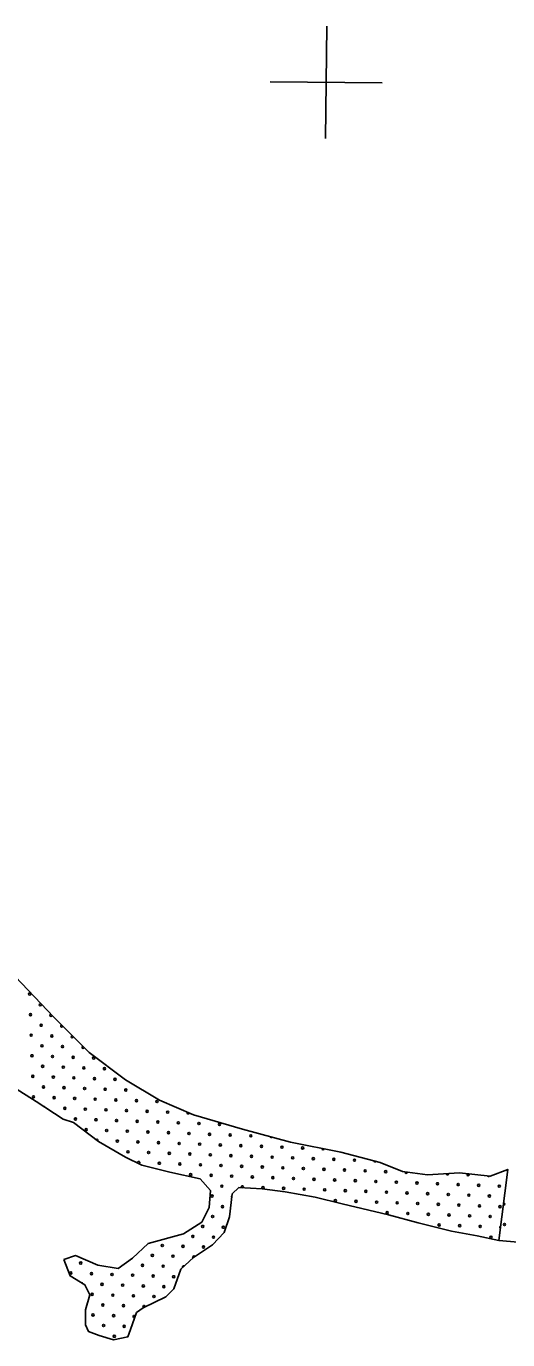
# Model space of a CAD drawing. Extents: x 1612280 to 1883141, y 560852 to 780851.
# Drawn here: x 1694990 to 1699705, y 656299 to 669167 of the extents above; entities that cross this region are included whole.
import ezdxf

# ---------------------------------------------------------------- set-up
doc = ezdxf.new("R2010")
doc.units = 0
for name, color, linetype in [('DESIGN - SCRATCH - User 1', 7, 'Continuous'), ('DESIGN - TRAFFIC CONTROL PERMANENT - Pavement Marking Text', 7, 'Continuous'), ('SURVEY - DRAINAGE - Bridge Hydraulic Data - Points - Locators', 7, 'Continuous')]:
    doc.layers.add(name, color=color, linetype=linetype)

msp = doc.modelspace()

# ---------------------------------------------------------------- linework, layer by layer
at = {"layer": 'DESIGN - SCRATCH - User 1'}
for points in [[(1693720, 661500), (1693923, 661214), (1694122, 660902), (1694341, 660529), (1694614, 660183), (1694880, 659857), (1695259, 659458), (1695604, 659112), (1695963, 658846), (1696296, 658647), (1696628, 658501), (1697106, 658361), (1697578, 658234), (1698070, 658135), (1698456, 658035), (1698675, 657948), (1698921, 657915), (1699233, 657935), (1699533, 657902), (1699705, 657968), (1699619, 657270)], [(1693720, 661500), (1693923, 661214), (1694122, 660902), (1694341, 660529), (1694614, 660183), (1694880, 659857), (1695259, 659458), (1695604, 659112), (1695963, 658846), (1696296, 658647), (1696628, 658501), (1697106, 658361), (1697578, 658234), (1698070, 658135), (1698456, 658035), (1698675, 657948), (1698921, 657915), (1699233, 657935), (1699533, 657902), (1699705, 657968), (1699619, 657270)], [(1695358, 657084), (1695471, 657124), (1695691, 657031), (1695890, 656997), (1696030, 657097), (1696183, 657243), (1696528, 657337), (1696708, 657450), (1696781, 657596), (1696794, 657762), (1696694, 657875), (1696395, 657942), (1696123, 658008), (1695963, 658088), (1695697, 658241), (1695451, 658427), (1695352, 658461), (1695086, 658634), (1694700, 658873)], [(1695358, 657084), (1695471, 657124), (1695691, 657031), (1695890, 656997), (1696030, 657097), (1696183, 657243), (1696528, 657337), (1696708, 657450), (1696781, 657596), (1696794, 657762), (1696694, 657875), (1696395, 657942), (1696123, 658008), (1695963, 658088), (1695697, 658241), (1695451, 658427), (1695352, 658461), (1695086, 658634), (1694700, 658873)], [(1701957, 657167), (1701951, 656981), (1701911, 656967), (1701755, 657070), (1701652, 657118), (1701418, 657115), (1700756, 657115), (1700573, 657169), (1700393, 657177), (1700032, 657234), (1699619, 657270), (1699705, 657968)], [(1701957, 657167), (1701951, 656981), (1701911, 656967), (1701755, 657070), (1701652, 657118), (1701418, 657115), (1700756, 657115), (1700573, 657169), (1700393, 657177), (1700032, 657234), (1699619, 657270), (1699705, 657968)], [(1699619, 657270), (1699406, 657317), (1699154, 657363), (1698828, 657443), (1698536, 657523), (1698084, 657629), (1697818, 657696), (1697525, 657749), (1697299, 657776), (1697073, 657789), (1697007, 657729), (1696980, 657503), (1696927, 657350), (1696814, 657230), (1696628, 657104), (1696502, 656991), (1696435, 656798), (1696355, 656718), (1696136, 656612), (1696070, 656565), (1696010, 656399), (1695983, 656326), (1695844, 656299), (1695704, 656339), (1695598, 656379), (1695571, 656445), (1695571, 656592), (1695611, 656738), (1695564, 656838), (1695418, 656924), (1695358, 657084)], [(1699619, 657270), (1699406, 657317), (1699154, 657363), (1698828, 657443), (1698536, 657523), (1698084, 657629), (1697818, 657696), (1697525, 657749), (1697299, 657776), (1697073, 657789), (1697007, 657729), (1696980, 657503), (1696927, 657350), (1696814, 657230), (1696628, 657104), (1696502, 656991), (1696435, 656798), (1696355, 656718), (1696136, 656612), (1696070, 656565), (1696010, 656399), (1695983, 656326), (1695844, 656299), (1695704, 656339), (1695598, 656379), (1695571, 656445), (1695571, 656592), (1695611, 656738), (1695564, 656838), (1695418, 656924), (1695358, 657084)]]:
    msp.add_lwpolyline(points, dxfattribs=at)
for centre in [(1698204, 658058), (1698204, 658058), (1698309, 657954), (1698309, 657954), (1698510, 657946), (1698510, 657946)]:
    msp.add_circle(centre, 10.6, dxfattribs=at)
at = {"layer": 'DESIGN - TRAFFIC CONTROL PERMANENT - Pavement Marking Text'}
for centre in [(1695023, 659686), (1695023, 659686), (1695031, 659484), (1695031, 659484), (1695135, 659380), (1695135, 659380), (1695038, 659283), (1695038, 659283), (1695240, 659275), (1695240, 659275), (1695046, 659081), (1695046, 659081), (1695143, 659178), (1695143, 659178), (1695247, 659074), (1695247, 659074), (1695344, 659171), (1695344, 659171), (1695449, 659066), (1695449, 659066), (1695150, 658977), (1695150, 658977), (1695352, 658969), (1695352, 658969), (1695553, 658962), (1695553, 658962), (1695650, 659059), (1695650, 659059), (1695755, 658954), (1695755, 658954), (1695053, 658880), (1695053, 658880), (1695255, 658872), (1695255, 658872), (1695456, 658865), (1695456, 658865), (1695658, 658857), (1695658, 658857), (1695859, 658850), (1695859, 658850), (1695158, 658775), (1695158, 658775), (1695359, 658768), (1695359, 658768), (1695561, 658760), (1695561, 658760), (1695762, 658753), (1695762, 658753), (1695964, 658745), (1695964, 658745), (1695060, 658678), (1695060, 658678), (1695262, 658670), (1695262, 658670), (1695367, 658566), (1695367, 658566), (1695464, 658663), (1695464, 658663), (1695568, 658558), (1695568, 658558), (1695665, 658656), (1695665, 658656), (1695770, 658551), (1695770, 658551), (1695867, 658648), (1695867, 658648), (1696069, 658641), (1696069, 658641), (1696270, 658633), (1696270, 658633), (1695471, 658461), (1695471, 658461), (1695673, 658454), (1695673, 658454), (1695874, 658446), (1695874, 658446), (1695971, 658544), (1695971, 658544), (1696076, 658439), (1696076, 658439), (1696173, 658536), (1696173, 658536), (1696278, 658432), (1696278, 658432), (1696375, 658529), (1696375, 658529), (1696479, 658424), (1696479, 658424), (1695576, 658357), (1695576, 658357), (1695777, 658349), (1695777, 658349), (1695979, 658342), (1695979, 658342), (1696181, 658334), (1696181, 658334), (1696382, 658327), (1696382, 658327), (1696584, 658320), (1696584, 658320), (1696681, 658417), (1696681, 658417), (1696785, 658312), (1696785, 658312), (1696882, 658409), (1696882, 658409), (1696987, 658305), (1696987, 658305), (1697189, 658297), (1697189, 658297), (1695882, 658245), (1695882, 658245), (1696083, 658237), (1696083, 658237), (1696285, 658230), (1696285, 658230), (1696487, 658222), (1696487, 658222), (1696688, 658215), (1696688, 658215), (1696890, 658207), (1696890, 658207), (1697091, 658200), (1697091, 658200), (1697293, 658193), (1697293, 658193), (1697495, 658185), (1697495, 658185), (1697696, 658178), (1697696, 658178), (1695986, 658140), (1695986, 658140), (1696188, 658133), (1696188, 658133), (1696390, 658125), (1696390, 658125), (1696591, 658118), (1696591, 658118), (1696793, 658110), (1696793, 658110), (1696994, 658103), (1696994, 658103), (1697196, 658095), (1697196, 658095), (1697398, 658088), (1697398, 658088), (1697599, 658081), (1697599, 658081), (1697801, 658073), (1697801, 658073), (1698002, 658066), (1698002, 658066), (1696293, 658028), (1696293, 658028), (1696494, 658021), (1696494, 658021), (1696599, 657916), (1696599, 657916), (1696696, 658013), (1696696, 658013), (1696800, 657909), (1696800, 657909), (1696897, 658006), (1696897, 658006), (1697099, 657998), (1697099, 657998), (1697301, 657991), (1697301, 657991), (1697502, 657983), (1697502, 657983), (1697704, 657976), (1697704, 657976), (1697905, 657969), (1697905, 657969), (1698107, 657961), (1698107, 657961), (1696905, 657804), (1696905, 657804), (1697002, 657901), (1697002, 657901), (1697204, 657894), (1697204, 657894), (1697308, 657789), (1697308, 657789), (1697405, 657886), (1697405, 657886), (1697510, 657782), (1697510, 657782), (1697607, 657879), (1697607, 657879), (1697808, 657871), (1697808, 657871), (1698010, 657864), (1698010, 657864), (1698212, 657857), (1698212, 657857), (1698413, 657849), (1698413, 657849), (1698615, 657842), (1698615, 657842), (1698816, 657834), (1698816, 657834), (1699018, 657827), (1699018, 657827), (1699220, 657819), (1699220, 657819), (1699421, 657812), (1699421, 657812), (1699623, 657804), (1699623, 657804), (1696808, 657707), (1696808, 657707), (1697711, 657774), (1697711, 657774), (1697913, 657767), (1697913, 657767), (1698017, 657662), (1698017, 657662), (1698114, 657759), (1698114, 657759), (1698219, 657655), (1698219, 657655), (1698316, 657752), (1698316, 657752), (1698518, 657745), (1698518, 657745), (1698719, 657737), (1698719, 657737), (1698921, 657730), (1698921, 657730), (1699123, 657722), (1699123, 657722), (1699324, 657715), (1699324, 657715), (1699526, 657707), (1699526, 657707), (1696912, 657603), (1696912, 657603), (1698421, 657647), (1698421, 657647), (1698525, 657543), (1698525, 657543), (1698622, 657640), (1698622, 657640), (1698727, 657535), (1698727, 657535), (1698824, 657633), (1698824, 657633), (1698928, 657528), (1698928, 657528), (1699025, 657625), (1699025, 657625), (1699227, 657618), (1699227, 657618), (1699429, 657610), (1699429, 657610), (1699630, 657603), (1699630, 657603), (1696718, 657409), (1696718, 657409), (1696815, 657506), (1696815, 657506), (1696920, 657401), (1696920, 657401), (1699033, 657423), (1699033, 657423), (1699130, 657521), (1699130, 657521), (1699235, 657416), (1699235, 657416), (1699332, 657513), (1699332, 657513), (1699436, 657409), (1699436, 657409), (1699533, 657506), (1699533, 657506), (1699674, 657428), (1699674, 657428), (1696621, 657311), (1696621, 657311), (1696823, 657304), (1696823, 657304), (1699541, 657304), (1699541, 657304), (1696322, 657222), (1696322, 657222), (1696524, 657214), (1696524, 657214), (1696726, 657207), (1696726, 657207), (1695523, 657050), (1695523, 657050), (1696128, 657028), (1696128, 657028), (1696225, 657125), (1696225, 657125), (1696330, 657020), (1696330, 657020), (1696427, 657117), (1696427, 657117), (1695426, 656953), (1695426, 656953), (1695628, 656946), (1695628, 656946), (1695830, 656938), (1695830, 656938), (1696031, 656931), (1696031, 656931), (1696233, 656923), (1696233, 656923), (1696434, 656916), (1696434, 656916), (1695732, 656841), (1695732, 656841), (1695934, 656834), (1695934, 656834), (1696136, 656826), (1696136, 656826), (1696337, 656819), (1696337, 656819), (1695635, 656744), (1695635, 656744), (1695740, 656639), (1695740, 656639), (1695837, 656736), (1695837, 656736), (1695942, 656632), (1695942, 656632), (1696039, 656729), (1696039, 656729), (1696240, 656722), (1696240, 656722), (1695643, 656542), (1695643, 656542), (1695845, 656535), (1695845, 656535), (1695747, 656438), (1695747, 656438), (1695949, 656430), (1695949, 656430), (1695852, 656333), (1695852, 656333)]:
    msp.add_circle(centre, 10.6, dxfattribs=at)
for centre, start, end in [((1695128, 659581), 58.9186, 28.1063), ((1695232, 659477), 96.5977, 350.4272), ((1695337, 659372), 103.72, 346.2427), ((1695441, 659268), 104.0248, 345.9379), ((1695546, 659163), 104.3287, 345.634), ((1695165, 658573), 10.286, 103.6314), ((1696576, 658521), 145.6452, 346.8273), ((1695680, 658252), 330.513, 135.2169), ((1697390, 658290), 190.8663, 319.1523), ((1697898, 658170), 171.2325, 345.8354), ((1698406, 658051), 180.3535, 330.6276), ((1696091, 658036), 256.274, 230.5674), ((1698712, 657939), 145.3878, 19.2085), ((1699115, 657924), 162.2612, 25.0469), ((1699317, 657916), 108.6273, 58.6857), ((1697106, 657797), 286.9887, 246.2745), ((1699518, 657909), 203.6661, 323.6469), ((1697009, 657700), 118.0435, 228.5476), ((1699666, 657629), 247.0771, 98.8166), ((1699638, 657401), 97.1069, 248.7867), ((1695927, 657035), 279.6286, 331.4842), ((1696531, 657013), 61.1963, 202.4811), ((1696629, 657110), 8.1141, 244.5103), ((1695531, 656848), 16.8797, 101.9295), ((1696143, 656624), 332.5861, 259.1762), ((1696046, 656527), 8.4612, 311.9632)]:
    msp.add_arc(centre, 10.6, start, end, dxfattribs=at)
at = {"layer": 'SURVEY - DRAINAGE - Bridge Hydraulic Data - Points - Locators'}
for p, q in [((1697933, 669167), (1697922, 668067)), ((1697933, 669167), (1697922, 668067)), ((1698477, 668611), (1697377, 668622)), ((1698477, 668611), (1697377, 668622))]:
    msp.add_line(p, q, dxfattribs=at)

doc.saveas('drawing.dxf')
